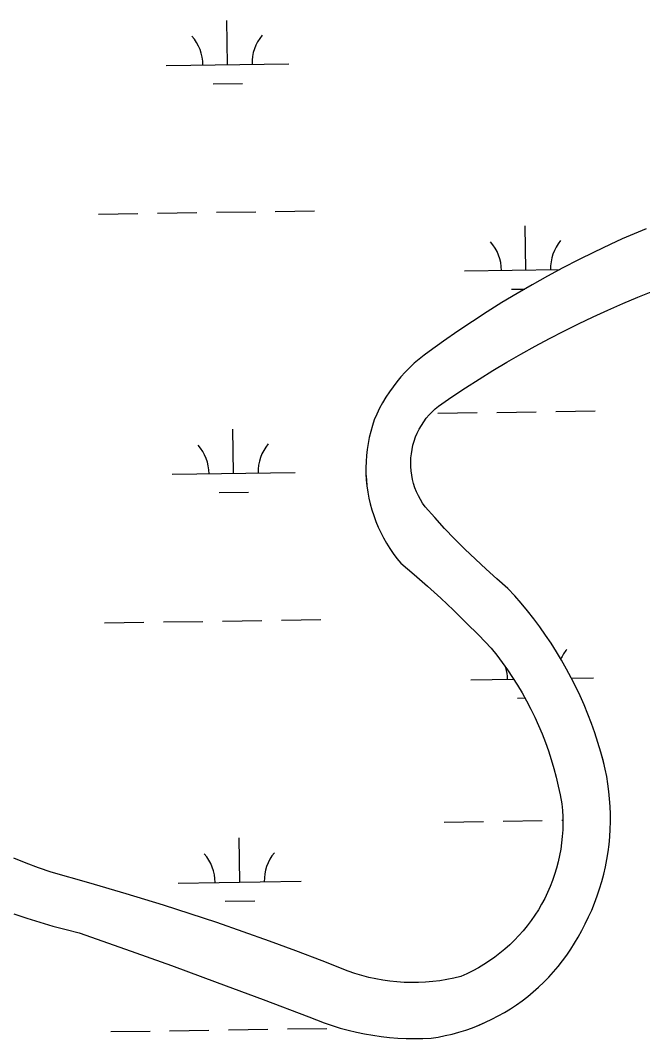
# Model space of a CAD drawing. Extents: x 3807117 to 3845308, y 337856 to 363736.
# Drawn here: x 3840031 to 3840538, y 348162 to 348990 of the extents above; entities that cross this region are included whole.
import ezdxf

# ---------------------------------------------------------------- set-up
doc = ezdxf.new("R2010")
doc.units = 0
doc.layers.add('V-TOPO-SHOR', color=7, linetype='Continuous')
doc.layers.add('V-WETL-SWMP', color=7, linetype='Continuous')

msp = doc.modelspace()

# ---------------------------------------------------------------- linework, layer by layer
at = {"layer": 'V-TOPO-SHOR'}
for points in [[(3840540.52, 348820.91), (3840530.59, 348816.84), (3840520.76, 348812.55), (3840511.02, 348808.05), (3840498.12, 348801.92), (3840485.33, 348795.57), (3840472.65, 348789.02), (3840460.07, 348782.26), (3840447.61, 348775.3), (3840435.26, 348768.13), (3840423.03, 348760.77), (3840410.92, 348753.2), (3840398.94, 348745.44), (3840387.08, 348737.49), (3840375.36, 348729.34), (3840363.77, 348721), (3840359.6, 348717.95), (3840355.56, 348714.73), (3840351.65, 348711.35), (3840347.88, 348707.82), (3840344.25, 348704.14), (3840340.78, 348700.31), (3840337.46, 348696.35), (3840334.31, 348692.26), (3840331.32, 348688.04), (3840328.5, 348683.71), (3840325.87, 348679.27), (3840323.41, 348674.72), (3840321.14, 348670.08), (3840319.06, 348665.35), (3840317.5, 348660.63), (3840316.13, 348655.86), (3840314.97, 348651.03), (3840314.01, 348646.16), (3840313.25, 348641.25), (3840312.71, 348636.32), (3840312.37, 348631.37), (3840312.23, 348626.4), (3840312.3, 348621.44), (3840312.59, 348616.48), (3840313.07, 348611.54), (3840313.77, 348606.62), (3840314.67, 348601.74), (3840315.77, 348596.9), (3840317.08, 348592.11), (3840318.59, 348587.38), (3840320.29, 348582.71), (3840322.19, 348578.12), (3840324.27, 348573.62), (3840326.54, 348569.2), (3840329, 348564.89), (3840331.64, 348560.68), (3840334.45, 348556.59)], [(3840498.38, 348272.15), (3840500.53, 348277.93), (3840502.48, 348283.78), (3840504.25, 348289.68), (3840505.82, 348295.64), (3840507.2, 348301.65), (3840508.38, 348307.7), (3840509.36, 348313.78), (3840510.15, 348319.9), (3840510.74, 348326.03), (3840511.12, 348332.18), (3840511.31, 348338.34), (3840511.3, 348344.51), (3840511.09, 348350.67), (3840510.68, 348356.82), (3840510.07, 348362.95), (3840509.25, 348369.06), (3840508.25, 348375.14), (3840507.04, 348381.18), (3840505.65, 348387.18), (3840503.5, 348395.03), (3840501.16, 348402.83), (3840498.62, 348410.56), (3840495.89, 348418.22), (3840492.98, 348425.82), (3840489.87, 348433.34), (3840486.58, 348440.78), (3840483.1, 348448.14), (3840479.44, 348455.4), (3840475.6, 348462.58), (3840471.58, 348469.65), (3840467.39, 348476.63), (3840463.03, 348483.49), (3840458.5, 348490.25), (3840453.79, 348496.89), (3840448.93, 348503.41), (3840443.9, 348509.81), (3840438.72, 348516.08), (3840433.38, 348522.22), (3840427.89, 348528.22), (3840418.9, 348535.94), (3840410.06, 348543.82), (3840401.38, 348551.88), (3840392.86, 348560.11), (3840384.5, 348568.51), (3840376.31, 348577.06), (3840368.29, 348585.78), (3840360.44, 348594.65), (3840358.43, 348597.53), (3840356.59, 348600.53), (3840354.93, 348603.62), (3840353.46, 348606.82), (3840352.18, 348610.09), (3840351.1, 348613.43), (3840350.22, 348616.84), (3840349.54, 348620.29), (3840349.06, 348623.77), (3840348.79, 348627.27), (3840348.74, 348630.79), (3840348.89, 348634.3), (3840349.25, 348637.79), (3840349.81, 348641.26), (3840350.58, 348644.7), (3840351.55, 348648.07), (3840352.72, 348651.39), (3840354.09, 348654.62), (3840355.64, 348657.78), (3840357.38, 348660.83), (3840359.3, 348663.78), (3840361.39, 348666.6), (3840363.64, 348669.3), (3840366.05, 348671.86), (3840368.6, 348674.27), (3840371.3, 348676.53), (3840382.21, 348684.02), (3840393.24, 348691.34), (3840404.38, 348698.49), (3840415.64, 348705.46), (3840426.99, 348712.25), (3840438.46, 348718.87), (3840450.02, 348725.31), (3840461.69, 348731.57), (3840473.45, 348737.64), (3840485.3, 348743.53), (3840497.24, 348749.23), (3840509.25, 348754.7), (3840521.35, 348759.97), (3840533.52, 348765.05), (3840545.78, 348769.93)], [(3840334.45, 348556.59), (3840337.42, 348552.61), (3840340.57, 348548.77), (3840351.58, 348539.44), (3840362.43, 348529.93), (3840373.11, 348520.24), (3840383.63, 348510.35), (3840393.97, 348500.29), (3840404.14, 348490.06), (3840414.13, 348479.64), (3840418.76, 348473.85), (3840423.23, 348467.93), (3840427.53, 348461.89), (3840431.66, 348455.73), (3840435.62, 348449.46), (3840439.41, 348443.08), (3840443.02, 348436.61), (3840446.46, 348430.03), (3840449.71, 348423.36), (3840452.77, 348416.61), (3840455.65, 348409.77), (3840458.34, 348402.86), (3840460.83, 348395.88), (3840463.14, 348388.83), (3840465.25, 348381.72), (3840467.16, 348374.55), (3840468.88, 348367.33), (3840470.39, 348360.07), (3840471.7, 348352.78), (3840472.2, 348347.52), (3840472.48, 348342.24), (3840472.56, 348336.96), (3840472.44, 348331.68), (3840472.11, 348326.41), (3840471.57, 348321.16), (3840470.83, 348315.93), (3840469.89, 348310.73), (3840468.75, 348305.58), (3840467.41, 348300.47), (3840465.87, 348295.42), (3840464.13, 348290.43), (3840462.2, 348285.51), (3840460.08, 348280.67), (3840457.78, 348275.92), (3840455.29, 348271.26), (3840452.63, 348266.7), (3840449.79, 348262.25), (3840446.77, 348257.91), (3840443.59, 348253.7), (3840440.25, 348249.61), (3840436.76, 348245.65), (3840433.11, 348241.83), (3840429.31, 348238.16), (3840425.38, 348234.63), (3840421.31, 348231.27), (3840417.12, 348228.06), (3840412.8, 348225.02), (3840408.37, 348222.15), (3840403.82, 348219.45), (3840399.18, 348216.93), (3840394.45, 348214.6), (3840389.62, 348212.45), (3840383.95, 348211.06), (3840378.23, 348209.9), (3840372.47, 348208.95), (3840366.68, 348208.22), (3840360.87, 348207.72), (3840355.04, 348207.43), (3840349.2, 348207.37), (3840343.37, 348207.53), (3840337.55, 348207.91), (3840331.74, 348208.52), (3840325.96, 348209.34), (3840320.22, 348210.39), (3840314.52, 348211.65), (3840308.88, 348213.13), (3840303.29, 348214.82), (3840297.77, 348216.72), (3840276.56, 348225.1), (3840255.26, 348233.24), (3840233.87, 348241.15), (3840212.4, 348248.82), (3840190.84, 348256.25), (3840169.2, 348263.45), (3840147.48, 348270.4), (3840117.05, 348279.57), (3840086.56, 348288.53), (3840056.02, 348297.29), (3840045.77, 348300.86), (3840035.61, 348304.65), (3840025.52, 348308.65)], [(3840025.66, 348263.39), (3840036.19, 348259.87), (3840046.78, 348256.55), (3840057.44, 348253.44), (3840068.16, 348250.54), (3840078.92, 348247.86), (3840116.46, 348234.68), (3840153.91, 348221.27), (3840191.27, 348207.61), (3840228.54, 348193.71), (3840265.72, 348179.57), (3840272.02, 348176.99), (3840278.39, 348174.6), (3840284.83, 348172.42), (3840291.34, 348170.43), (3840297.9, 348168.65), (3840304.52, 348167.07), (3840311.18, 348165.69), (3840317.88, 348164.53), (3840324.62, 348163.56), (3840331.38, 348162.81), (3840338.16, 348162.27), (3840344.95, 348161.93), (3840351.75, 348161.81), (3840358.56, 348161.89), (3840365.35, 348162.19), (3840371.06, 348163.11), (3840376.74, 348164.24), (3840382.37, 348165.56), (3840387.95, 348167.09), (3840393.47, 348168.8), (3840398.93, 348170.72), (3840404.32, 348172.82), (3840409.62, 348175.12), (3840414.85, 348177.6), (3840419.98, 348180.27), (3840425.02, 348183.11), (3840429.95, 348186.13), (3840434.77, 348189.33), (3840439.48, 348192.69), (3840444.06, 348196.22), (3840448.52, 348199.9), (3840452.84, 348203.75), (3840457.03, 348207.74), (3840461.07, 348211.88), (3840464.96, 348216.16), (3840468.7, 348220.57), (3840472.28, 348225.11), (3840475.69, 348229.78), (3840478.94, 348234.57), (3840482.02, 348239.47), (3840484.92, 348244.47), (3840487.97, 348249.82), (3840490.84, 348255.28), (3840493.54, 348260.82), (3840496.05, 348266.45), (3840498.38, 348272.15)]]:
    msp.add_lwpolyline(points, dxfattribs=at)
at = {"layer": 'V-WETL-SWMP'}
for p, q in [((3840199.55, 348954.43), (3840199.01, 348990.42)), ((3840149.55, 348953.68), (3840249.54, 348955.18)), ((3840187.78, 348938.82), (3840211.78, 348939.18)), ((3840094.52, 348832.77), (3840126.51, 348833.25)), ((3840142.51, 348833.49), (3840174.51, 348833.97)), ((3840190.5, 348834.21), (3840222.5, 348834.69)), ((3840238.5, 348834.93), (3840270.5, 348835.41)), ((3840442.55, 348787.24), (3840442.01, 348823.23)), ((3840392.56, 348786.49), (3840470.1, 348787.65)), ((3840430.79, 348771.63), (3840441.56, 348771.79)), ((3840521.35, 348759.97), (3840533.52, 348765.05)), ((3840533.52, 348765.05), (3840545.78, 348769.93)), ((3840509.25, 348754.7), (3840521.35, 348759.97)), ((3840485.3, 348743.53), (3840497.24, 348749.24)), ((3840497.24, 348749.24), (3840509.25, 348754.7)), ((3840473.45, 348737.64), (3840485.3, 348743.53)), ((3840450.02, 348725.31), (3840461.69, 348731.57)), ((3840461.69, 348731.57), (3840473.45, 348737.64)), ((3840438.46, 348718.87), (3840450.02, 348725.31)), ((3840426.99, 348712.25), (3840438.46, 348718.87)), ((3840415.63, 348705.46), (3840426.99, 348712.25)), ((3840393.24, 348691.34), (3840404.38, 348698.49)), ((3840404.38, 348698.49), (3840415.63, 348705.46)), ((3840382.21, 348684.02), (3840393.24, 348691.34)), ((3840371.3, 348676.53), (3840382.21, 348684.02)), ((3840366.05, 348671.86), (3840368.6, 348674.27)), ((3840368.6, 348674.27), (3840371.3, 348676.53)), ((3840359.3, 348663.78), (3840361.39, 348666.6)), ((3840361.39, 348666.6), (3840363.64, 348669.3)), ((3840363.64, 348669.3), (3840366.05, 348671.86)), ((3840370.88, 348670.72), (3840402.88, 348671.2)), ((3840418.88, 348671.44), (3840450.87, 348671.92)), ((3840466.87, 348672.15), (3840498.87, 348672.63)), ((3840204.53, 348621.79), (3840203.99, 348657.79)), ((3840354.09, 348654.62), (3840355.64, 348657.78)), ((3840355.64, 348657.78), (3840357.38, 348660.83)), ((3840357.38, 348660.83), (3840359.3, 348663.78)), ((3840351.55, 348648.07), (3840352.72, 348651.39)), ((3840352.72, 348651.39), (3840354.09, 348654.62)), ((3840349.25, 348637.79), (3840349.81, 348641.26)), ((3840349.81, 348641.26), (3840350.58, 348644.69)), ((3840350.58, 348644.69), (3840351.55, 348648.07)), ((3840348.74, 348630.79), (3840348.89, 348634.3)), ((3840348.89, 348634.3), (3840349.25, 348637.79)), ((3840348.79, 348627.27), (3840348.74, 348630.79)), ((3840349.06, 348623.77), (3840348.79, 348627.27)), ((3840349.54, 348620.29), (3840349.06, 348623.77)), ((3840154.54, 348621.04), (3840254.53, 348622.54)), ((3840350.21, 348616.84), (3840349.54, 348620.29)), ((3840351.1, 348613.43), (3840350.21, 348616.84)), ((3840352.18, 348610.09), (3840351.1, 348613.43)), ((3840353.46, 348606.82), (3840352.18, 348610.09)), ((3840192.77, 348606.18), (3840216.76, 348606.54)), ((3840354.93, 348603.62), (3840353.46, 348606.82)), ((3840356.59, 348600.53), (3840354.93, 348603.62)), ((3840358.43, 348597.53), (3840356.59, 348600.53)), ((3840360.44, 348594.65), (3840358.43, 348597.53)), ((3840368.29, 348585.78), (3840360.44, 348594.65)), ((3840376.31, 348577.06), (3840368.29, 348585.78)), ((3840384.5, 348568.51), (3840376.31, 348577.06)), ((3840392.86, 348560.11), (3840384.5, 348568.51)), ((3840401.38, 348551.88), (3840392.86, 348560.11)), ((3840410.06, 348543.82), (3840401.38, 348551.88)), ((3840418.9, 348535.94), (3840410.06, 348543.82)), ((3840427.89, 348528.22), (3840418.9, 348535.94)), ((3840433.38, 348522.22), (3840427.89, 348528.22)), ((3840438.72, 348516.08), (3840433.38, 348522.22)), ((3840443.9, 348509.81), (3840438.72, 348516.08)), ((3840448.93, 348503.41), (3840443.9, 348509.81)), ((3840099.5, 348500.13), (3840131.5, 348500.61)), ((3840147.49, 348500.85), (3840179.49, 348501.33)), ((3840195.49, 348501.57), (3840227.49, 348502.05)), ((3840243.48, 348502.29), (3840275.48, 348502.77)), ((3840453.79, 348496.89), (3840448.93, 348503.41)), ((3840458.5, 348490.25), (3840453.79, 348496.89)), ((3840463.03, 348483.49), (3840458.5, 348490.25)), ((3840467.39, 348476.63), (3840463.03, 348483.49)), ((3840471.58, 348469.65), (3840467.39, 348476.63)), ((3840475.6, 348462.58), (3840471.58, 348469.65)), ((3840479.44, 348455.4), (3840475.6, 348462.58)), ((3840397.54, 348453.85), (3840432.52, 348454.37)), ((3840483.1, 348448.14), (3840479.44, 348455.4)), ((3840479.6, 348455.08), (3840497.53, 348455.35)), ((3840486.58, 348440.78), (3840483.1, 348448.14)), ((3840435.77, 348438.99), (3840441.65, 348439.08)), ((3840489.87, 348433.34), (3840486.58, 348440.78)), ((3840492.98, 348425.82), (3840489.87, 348433.34)), ((3840495.89, 348418.22), (3840492.98, 348425.82)), ((3840498.62, 348410.56), (3840495.89, 348418.22)), ((3840501.16, 348402.83), (3840498.62, 348410.56)), ((3840503.5, 348395.03), (3840501.16, 348402.83)), ((3840505.64, 348387.19), (3840503.5, 348395.03)), ((3840507.04, 348381.18), (3840505.64, 348387.19)), ((3840508.25, 348375.14), (3840507.04, 348381.18)), ((3840509.26, 348369.06), (3840508.25, 348375.14)), ((3840510.07, 348362.95), (3840509.26, 348369.06)), ((3840510.68, 348356.82), (3840510.07, 348362.95)), ((3840511.09, 348350.67), (3840510.68, 348356.82)), ((3840511.3, 348344.51), (3840511.09, 348350.67)), ((3840511.31, 348338.34), (3840511.3, 348344.51)), ((3840375.87, 348338.08), (3840407.86, 348338.56)), ((3840423.86, 348338.8), (3840455.86, 348339.28)), ((3840471.86, 348339.52), (3840472.52, 348339.53)), ((3840511.12, 348332.18), (3840511.31, 348338.34)), ((3840510.15, 348319.9), (3840510.73, 348326.03)), ((3840510.73, 348326.03), (3840511.12, 348332.18)), ((3840209.52, 348289.15), (3840208.98, 348325.15)), ((3840509.36, 348313.78), (3840510.15, 348319.9)), ((3840508.38, 348307.7), (3840509.36, 348313.78)), ((3840505.82, 348295.64), (3840507.2, 348301.65)), ((3840507.2, 348301.65), (3840508.38, 348307.7)), ((3840504.25, 348289.68), (3840505.82, 348295.64)), ((3840159.52, 348288.4), (3840259.51, 348289.9)), ((3840502.48, 348283.78), (3840504.25, 348289.68)), ((3840498.38, 348272.15), (3840500.53, 348277.93)), ((3840500.53, 348277.93), (3840502.48, 348283.78)), ((3840197.75, 348273.54), (3840221.75, 348273.9)), ((3840496.05, 348266.45), (3840498.38, 348272.15)), ((3840025.66, 348263.39), (3840036.19, 348259.87)), ((3840036.19, 348259.87), (3840046.78, 348256.55)), ((3840490.84, 348255.28), (3840493.54, 348260.82)), ((3840493.54, 348260.82), (3840496.05, 348266.45)), ((3840046.78, 348256.55), (3840057.44, 348253.44)), ((3840057.44, 348253.44), (3840068.15, 348250.54)), ((3840487.97, 348249.82), (3840490.84, 348255.28)), ((3840068.15, 348250.54), (3840078.92, 348247.86)), ((3840078.92, 348247.86), (3840116.46, 348234.68)), ((3840482.02, 348239.47), (3840484.92, 348244.47)), ((3840484.92, 348244.47), (3840487.97, 348249.82)), ((3840116.46, 348234.68), (3840153.91, 348221.27)), ((3840475.69, 348229.78), (3840478.94, 348234.57)), ((3840478.94, 348234.57), (3840482.02, 348239.47)), ((3840472.28, 348225.11), (3840475.69, 348229.78)), ((3840153.91, 348221.27), (3840191.27, 348207.61)), ((3840464.96, 348216.16), (3840468.7, 348220.57)), ((3840468.7, 348220.57), (3840472.28, 348225.11)), ((3840457.03, 348207.74), (3840461.07, 348211.88)), ((3840461.07, 348211.88), (3840464.96, 348216.16)), ((3840191.27, 348207.61), (3840228.54, 348193.71)), ((3840448.52, 348199.9), (3840452.84, 348203.75)), ((3840452.84, 348203.75), (3840457.03, 348207.74)), ((3840228.54, 348193.71), (3840265.72, 348179.57)), ((3840439.48, 348192.69), (3840444.06, 348196.22)), ((3840444.06, 348196.22), (3840448.52, 348199.9)), ((3840425.02, 348183.11), (3840429.95, 348186.13)), ((3840429.95, 348186.13), (3840434.77, 348189.33)), ((3840434.77, 348189.33), (3840439.48, 348192.69)), ((3840265.72, 348179.57), (3840272.01, 348176.99)), ((3840272.01, 348176.99), (3840278.39, 348174.6)), ((3840409.62, 348175.12), (3840414.85, 348177.6)), ((3840414.85, 348177.6), (3840419.98, 348180.27)), ((3840419.98, 348180.27), (3840425.02, 348183.11)), ((3840104.48, 348167.49), (3840136.48, 348167.97)), ((3840152.48, 348168.21), (3840184.47, 348168.69)), ((3840200.47, 348168.93), (3840232.47, 348169.41)), ((3840248.47, 348169.65), (3840280.46, 348170.13)), ((3840278.39, 348174.6), (3840284.83, 348172.42)), ((3840284.83, 348172.42), (3840291.33, 348170.43)), ((3840291.33, 348170.43), (3840297.9, 348168.65)), ((3840297.9, 348168.65), (3840304.52, 348167.07)), ((3840387.95, 348167.08), (3840393.47, 348168.8)), ((3840393.47, 348168.8), (3840398.93, 348170.72)), ((3840398.93, 348170.72), (3840404.31, 348172.82)), ((3840404.31, 348172.82), (3840409.62, 348175.12)), ((3840304.52, 348167.07), (3840311.18, 348165.7)), ((3840311.18, 348165.7), (3840317.88, 348164.53)), ((3840317.88, 348164.53), (3840324.62, 348163.57)), ((3840324.62, 348163.57), (3840331.38, 348162.81)), ((3840331.38, 348162.81), (3840338.16, 348162.27)), ((3840338.16, 348162.27), (3840344.95, 348161.93)), ((3840344.95, 348161.93), (3840351.75, 348161.81)), ((3840351.75, 348161.81), (3840358.56, 348161.89)), ((3840358.56, 348161.89), (3840365.35, 348162.19)), ((3840365.35, 348162.19), (3840371.06, 348163.11)), ((3840371.06, 348163.11), (3840376.74, 348164.24)), ((3840376.74, 348164.24), (3840382.37, 348165.56)), ((3840382.37, 348165.56), (3840387.95, 348167.08))]:
    msp.add_line(p, q, dxfattribs=at)
for points in [[(3840540.52, 348820.91), (3840530.59, 348816.84), (3840520.76, 348812.55), (3840511.02, 348808.05), (3840498.12, 348801.91), (3840485.33, 348795.57), (3840472.65, 348789.02), (3840460.07, 348782.26), (3840447.61, 348775.3), (3840435.26, 348768.13), (3840423.03, 348760.77), (3840410.92, 348753.2), (3840398.94, 348745.44), (3840387.08, 348737.48), (3840375.36, 348729.34), (3840363.77, 348721), (3840359.6, 348717.95), (3840355.56, 348714.73), (3840351.65, 348711.35), (3840347.88, 348707.82), (3840344.25, 348704.14), (3840340.78, 348700.31), (3840337.46, 348696.35), (3840334.31, 348692.26), (3840331.32, 348688.04), (3840328.5, 348683.71), (3840325.87, 348679.27), (3840323.41, 348674.72), (3840321.14, 348670.08), (3840319.06, 348665.35), (3840317.5, 348660.64), (3840316.13, 348655.86), (3840314.97, 348651.03), (3840314.01, 348646.16), (3840313.25, 348641.25), (3840312.71, 348636.32)], [(3840312.71, 348636.32), (3840312.36, 348631.37), (3840312.23, 348626.4), (3840312.3, 348621.44), (3840312.58, 348616.48), (3840313.07, 348611.54), (3840313.77, 348606.62), (3840314.67, 348601.74), (3840315.77, 348596.9), (3840317.08, 348592.11), (3840318.59, 348587.38), (3840320.29, 348582.71), (3840322.19, 348578.12), (3840324.27, 348573.62), (3840326.54, 348569.2), (3840329, 348564.89), (3840331.64, 348560.68), (3840334.45, 348556.59), (3840337.42, 348552.61), (3840340.56, 348548.77), (3840351.58, 348539.44), (3840362.43, 348529.93), (3840373.11, 348520.23), (3840383.63, 348510.35), (3840393.97, 348500.29), (3840404.14, 348490.06), (3840414.13, 348479.64), (3840418.76, 348473.85), (3840423.22, 348467.93), (3840427.53, 348461.89), (3840431.66, 348455.73), (3840435.62, 348449.46), (3840439.41, 348443.08), (3840443.02, 348436.6), (3840446.46, 348430.03), (3840449.71, 348423.36), (3840452.77, 348416.61), (3840455.65, 348409.77), (3840458.34, 348402.86), (3840460.83, 348395.88), (3840463.14, 348388.83), (3840465.25, 348381.72), (3840467.16, 348374.55), (3840468.87, 348367.33), (3840470.39, 348360.07), (3840471.7, 348352.77), (3840472.2, 348347.52), (3840472.48, 348342.24), (3840472.56, 348336.96), (3840472.44, 348331.68), (3840472.11, 348326.41), (3840471.57, 348321.16), (3840470.83, 348315.93), (3840469.89, 348310.73), (3840468.75, 348305.58), (3840467.41, 348300.47), (3840465.87, 348295.42), (3840464.13, 348290.43), (3840462.2, 348285.51), (3840460.08, 348280.67), (3840457.78, 348275.92), (3840455.29, 348271.26), (3840452.63, 348266.7), (3840449.79, 348262.25), (3840446.77, 348257.91), (3840443.59, 348253.7), (3840440.25, 348249.61), (3840436.76, 348245.65), (3840433.11, 348241.83), (3840429.31, 348238.16), (3840425.38, 348234.63), (3840421.31, 348231.27), (3840417.12, 348228.06), (3840412.8, 348225.02), (3840408.37, 348222.15), (3840403.83, 348219.45), (3840399.18, 348216.93), (3840394.45, 348214.6), (3840389.62, 348212.45), (3840383.95, 348211.06), (3840378.23, 348209.9), (3840372.47, 348208.95), (3840366.68, 348208.22), (3840360.87, 348207.72), (3840355.04, 348207.43), (3840349.2, 348207.37), (3840343.37, 348207.53), (3840337.55, 348207.91), (3840331.74, 348208.52), (3840325.96, 348209.34), (3840320.22, 348210.39), (3840314.52, 348211.65), (3840308.88, 348213.13), (3840303.29, 348214.82), (3840297.77, 348216.72), (3840276.56, 348225.1), (3840255.26, 348233.24), (3840233.87, 348241.15), (3840212.4, 348248.82), (3840190.84, 348256.25), (3840169.2, 348263.45)], [(3840169.2, 348263.45), (3840147.48, 348270.41), (3840117.05, 348279.57), (3840086.56, 348288.53), (3840056.02, 348297.29), (3840045.77, 348300.86), (3840035.61, 348304.65), (3840025.52, 348308.65)]]:
    msp.add_lwpolyline(points, dxfattribs=at)
for centre, start, end in [((3840144.31, 348954.07), 0.08653, 41.63019), ((3840254.78, 348955.73), 140.08653, 181.63019), ((3840387.31, 348786.88), 0.08653, 41.63019), ((3840497.78, 348788.54), 140.08653, 181.63019), ((3840149.29, 348621.44), 0.08653, 41.63019), ((3840259.76, 348623.09), 140.08653, 181.63019), ((3840502.77, 348455.9), 140.08653, 154.87375), ((3840392.29, 348454.25), 0.08653, 15.50987), ((3840154.27, 348288.8), 0.08653, 41.63019), ((3840264.75, 348290.45), 140.08653, 181.63019)]:
    msp.add_arc(centre, 35.25, start, end, dxfattribs=at)

doc.saveas('drawing.dxf')
